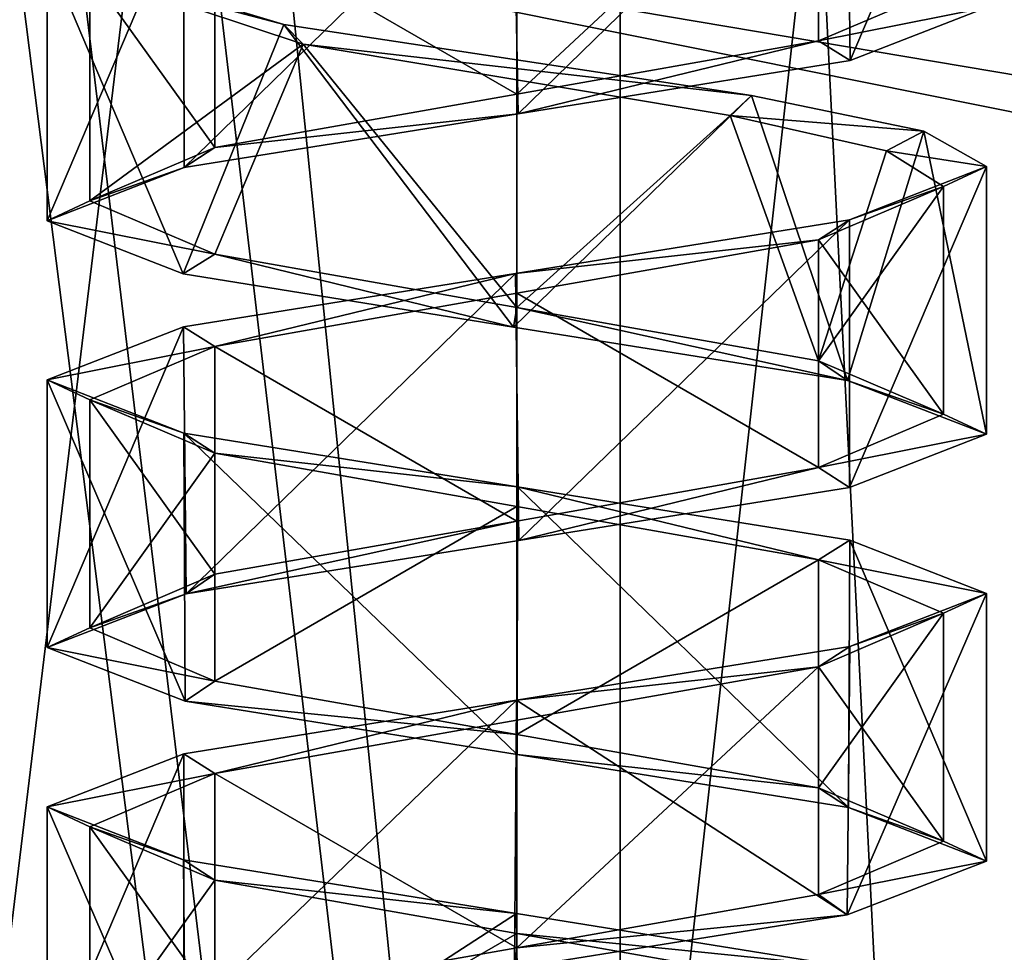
# Model space of a CAD drawing. Header units: millimetres. Extents: x -50 to 50, y -22 to 96.
# Tile 268 of 374: x 20.84 to 23.14, y 8.67 to 10.86. Entities that reach past the tile are written whole.
import ezdxf

# ---------------------------------------------------------------- set-up
doc = ezdxf.new("R2010")
doc.units = ezdxf.units.MM
doc.header["$LTSCALE"] = 65.185185
for name, color, linetype in [('1231', 7, 'CONTINUOUS'), ('1233', 7, 'CONTINUOUS'), ('1620', 7, 'CONTINUOUS'), ('1621', 7, 'CONTINUOUS'), ('1625', 7, 'CONTINUOUS'), ('1626', 7, 'CONTINUOUS'), ('29', 7, 'CONTINUOUS'), ('3141', 7, 'CONTINUOUS'), ('3142', 7, 'CONTINUOUS'), ('3146', 7, 'CONTINUOUS'), ('3287', 7, 'CONTINUOUS'), ('3288', 7, 'CONTINUOUS'), ('3292', 7, 'CONTINUOUS'), ('3437', 7, 'CONTINUOUS'), ('3438', 7, 'CONTINUOUS'), ('3439', 7, 'CONTINUOUS'), ('3446', 7, 'CONTINUOUS'), ('3447', 7, 'CONTINUOUS'), ('3448', 7, 'CONTINUOUS'), ('3475', 7, 'CONTINUOUS'), ('3476', 7, 'CONTINUOUS'), ('3477', 7, 'CONTINUOUS'), ('3484', 7, 'CONTINUOUS'), ('3485', 7, 'CONTINUOUS'), ('3486', 7, 'CONTINUOUS'), ('3750', 7, 'CONTINUOUS'), ('3751', 7, 'CONTINUOUS'), ('3752', 7, 'CONTINUOUS'), ('3782', 7, 'CONTINUOUS'), ('3783', 7, 'CONTINUOUS'), ('3784', 7, 'CONTINUOUS'), ('3884', 7, 'CONTINUOUS'), ('3885', 7, 'CONTINUOUS'), ('3886', 7, 'CONTINUOUS'), ('3916', 7, 'CONTINUOUS'), ('3917', 7, 'CONTINUOUS'), ('3918', 7, 'CONTINUOUS'), ('465', 7, 'CONTINUOUS'), ('469', 7, 'CONTINUOUS'), ('72', 7, 'CONTINUOUS')]:
    doc.layers.add(name, color=color, linetype=linetype)

msp = doc.modelspace()

# ---------------------------------------------------------------- linework, layer by layer
at = {"layer": '1231', "color": 7, "linetype": 'CONTINUOUS', "true_color": 0xe0f2ff}
for points in [[(15.5, 20.5, -50), (23.5, 20.5, -50), (15.7843, 0.2718, -50), (15.5, 20.5, -50)], [(15.7843, 0.2718, -50), (23.5, 20.5, -50), (16.4697, 0, -50), (15.7843, 0.2718, -50)], [(23.5, 20.5, -50), (24, -14, -50), (16.4697, 0, -50), (23.5, 20.5, -50)]]:
    msp.add_3dface(points, dxfattribs=at)
at = {"layer": '1233', "color": 7, "linetype": 'CONTINUOUS', "true_color": 0xe0f2ff}
for points in [[(24, -14, 50), (19.5, 21.5, 50), (16.4697, 0, 50), (24, -14, 50)], [(19.7929, 20.7929, 50), (19.5, 21.5, 50), (24, -14, 50), (19.7929, 20.7929, 50)], [(20.5, 20.5, 50), (19.7929, 20.7929, 50), (24, -14, 50), (20.5, 20.5, 50)], [(23.5, 20.5, 50), (20.5, 20.5, 50), (24, -14, 50), (23.5, 20.5, 50)]]:
    msp.add_3dface(points, dxfattribs=at)
at = {"layer": '1620', "color": 7, "linetype": 'CONTINUOUS', "true_color": 0xe0f2ff}
for points in [[(19.8787, 23, 39.8787), (22, 23, 39), (19.8787, 5, 39.8787), (19.8787, 23, 39.8787)], [(19.8787, 5, 39.8787), (22, 23, 39), (22, 5, 39), (19.8787, 5, 39.8787)]]:
    msp.add_3dface(points, dxfattribs=at)
at = {"layer": '1621', "color": 7, "linetype": 'CONTINUOUS', "true_color": 0xe0f2ff}
for points in [[(22, 5, 39), (22, 23, 39), (24, 5, 39), (22, 5, 39)], [(22, 23, 39), (24, 23, 39), (24, 5, 39), (22, 23, 39)]]:
    msp.add_3dface(points, dxfattribs=at)
at = {"layer": '1625', "color": 7, "linetype": 'CONTINUOUS', "true_color": 0xe0f2ff}
for points in [[(24, 23, -39), (22, 23, -39), (22, 5, -39), (24, 23, -39)], [(24, 5, -39), (24, 23, -39), (22, 5, -39), (24, 5, -39)]]:
    msp.add_3dface(points, dxfattribs=at)
at = {"layer": '1626', "color": 7, "linetype": 'CONTINUOUS', "true_color": 0xe0f2ff}
for points in [[(22, 5, -39), (22, 23, -39), (19.8787, 23, -39.8787), (22, 5, -39)], [(22, 5, -39), (19.8787, 23, -39.8787), (19.8787, 5, -39.8787), (22, 5, -39)]]:
    msp.add_3dface(points, dxfattribs=at)
at = {"layer": '29', "color": 7, "linetype": 'CONTINUOUS', "true_color": 0xf2c12d}
for points in [[(18, -14.5, -35), (18, 20.5, -35), (22.2426, 20.5, -33.2426), (18, -14.5, -35)], [(22.2426, -14.5, -33.2426), (18, -14.5, -35), (22.2426, 20.5, -33.2426), (22.2426, -14.5, -33.2426)], [(24, -14.5, -29), (22.2426, -14.5, -33.2426), (24, 20.5, -29), (24, -14.5, -29)], [(24, 20.5, -29), (22.2426, -14.5, -33.2426), (22.2426, 20.5, -33.2426), (24, 20.5, -29)]]:
    msp.add_3dface(points, dxfattribs=at)
at = {"layer": '3141', "linetype": 'CONTINUOUS'}
for points in [[(22.55, 10.6801, -42.9526), (22.9535, 10.5966, -42.5485), (22.5, 10.6335, -42.866), (22.55, 10.6801, -42.9526)], [(22.5, 10.6335, -42.866), (22.9535, 10.5966, -42.5485), (22.866, 10.5502, -42.5), (22.5, 10.6335, -42.866)], [(22.9535, 10.5966, -42.5485), (23.1, 10.5135, -42), (22.866, 10.5502, -42.5), (22.9535, 10.5966, -42.5485)], [(22.866, 10.5502, -42.5), (23.1, 10.5135, -42), (23, 10.4668, -42), (22.866, 10.5502, -42.5)], [(23.1, 10.5135, -42), (22.7792, 10.3888, -41.2236), (23, 10.4668, -42), (23.1, 10.5135, -42)], [(23, 10.4668, -42), (22.7792, 10.3888, -41.2236), (22.7071, 10.3418, -41.2929), (23, 10.4668, -42)], [(22.7792, 10.3888, -41.2236), (21.9968, 10.263, -40.9), (22.7071, 10.3418, -41.2929), (22.7792, 10.3888, -41.2236)], [(22.7071, 10.3418, -41.2929), (21.9968, 10.263, -40.9), (22.0001, 10.2169, -41), (22.7071, 10.3418, -41.2929)], [(21.9968, 10.263, -40.9), (21.219, 10.1378, -41.2254), (21.2929, 10.0919, -41.2929), (21.9968, 10.263, -40.9)], [(22.0001, 10.2169, -41), (21.9968, 10.263, -40.9), (21.2929, 10.0919, -41.2929), (22.0001, 10.2169, -41)], [(21.219, 10.1378, -41.2254), (20.9, 10.0135, -42), (21.2929, 10.0919, -41.2929), (21.219, 10.1378, -41.2254)], [(21.2929, 10.0919, -41.2929), (20.9, 10.0135, -42), (21, 9.9668, -42), (21.2929, 10.0919, -41.2929)], [(20.9, 10.0135, -42), (21.2204, 9.8888, -42.7761), (21, 9.9668, -42), (20.9, 10.0135, -42)], [(21, 9.9668, -42), (21.2204, 9.8888, -42.7761), (21.2929, 9.8418, -42.7071), (21, 9.9668, -42)], [(21.2204, 9.8888, -42.7761), (22.0018, 9.7632, -43.1), (21.2929, 9.8418, -42.7071), (21.2204, 9.8888, -42.7761)], [(21.2929, 9.8418, -42.7071), (22.0018, 9.7632, -43.1), (22, 9.7168, -43), (21.2929, 9.8418, -42.7071)], [(22, 9.7168, -43), (22.0018, 9.7632, -43.1), (22.7071, 9.5918, -42.7071), (22, 9.7168, -43)], [(22.0018, 9.7632, -43.1), (22.7806, 9.6379, -42.775), (22.7071, 9.5918, -42.7071), (22.0018, 9.7632, -43.1)], [(22.7806, 9.6379, -42.775), (23.1, 9.5135, -42), (22.7071, 9.5918, -42.7071), (22.7806, 9.6379, -42.775)], [(22.7071, 9.5918, -42.7071), (23.1, 9.5135, -42), (23, 9.4668, -42), (22.7071, 9.5918, -42.7071)], [(23.1, 9.5135, -42), (22.7799, 9.3889, -41.2243), (23, 9.4668, -42), (23.1, 9.5135, -42)], [(23, 9.4668, -42), (22.7799, 9.3889, -41.2243), (22.7071, 9.3418, -41.2929), (23, 9.4668, -42)], [(22.7799, 9.3889, -41.2243), (21.9995, 9.2634, -40.9), (22.7071, 9.3418, -41.2929), (22.7799, 9.3889, -41.2243)], [(22.7071, 9.3418, -41.2929), (21.9995, 9.2634, -40.9), (22, 9.2168, -41), (22.7071, 9.3418, -41.2929)], [(21.9995, 9.2634, -40.9), (21.2198, 9.138, -41.2246), (21.2929, 9.0919, -41.2929), (21.9995, 9.2634, -40.9)], [(22, 9.2168, -41), (21.9995, 9.2634, -40.9), (21.2929, 9.0919, -41.2929), (22, 9.2168, -41)], [(21.2198, 9.138, -41.2246), (20.9, 9.0135, -42), (21.2929, 9.0919, -41.2929), (21.2198, 9.138, -41.2246)], [(21.2929, 9.0919, -41.2929), (20.9, 9.0135, -42), (21, 8.9668, -42), (21.2929, 9.0919, -41.2929)], [(20.9, 9.0135, -42), (21.2197, 8.889, -42.7753), (21, 8.9668, -42), (20.9, 9.0135, -42)], [(21, 8.9668, -42), (21.2197, 8.889, -42.7753), (21.2929, 8.8418, -42.7071), (21, 8.9668, -42)], [(21.2197, 8.889, -42.7753), (21.9992, 8.7636, -43.1), (21.2929, 8.8418, -42.7071), (21.2197, 8.889, -42.7753)], [(21.2929, 8.8418, -42.7071), (21.9992, 8.7636, -43.1), (22, 8.7168, -43), (21.2929, 8.8418, -42.7071)], [(21.9992, 8.7636, -43.1), (22.7799, 8.6381, -42.7758), (22, 8.7168, -43), (21.9992, 8.7636, -43.1)], [(22, 8.7168, -43), (22.7799, 8.6381, -42.7758), (22.7071, 8.5919, -42.7071), (22, 8.7168, -43)]]:
    msp.add_3dface(points, dxfattribs=at)
at = {"layer": '3142', "linetype": 'CONTINUOUS'}
for points in [[(23, 10.9332, -42), (22.7071, 10.8082, -41.2929), (23.1, 10.8865, -42), (23, 10.9332, -42)], [(23.1, 10.8865, -42), (22.7071, 10.8082, -41.2929), (22.7809, 10.7621, -41.2252), (23.1, 10.8865, -42)], [(22.7071, 10.8082, -41.2929), (22.0001, 10.6832, -41), (22.0031, 10.637, -40.9), (22.7071, 10.8082, -41.2929)], [(22.7809, 10.7621, -41.2252), (22.7071, 10.8082, -41.2929), (22.0031, 10.637, -40.9), (22.7809, 10.7621, -41.2252)], [(22.0001, 10.6832, -41), (21.2929, 10.5582, -41.2929), (22.0031, 10.637, -40.9), (22.0001, 10.6832, -41)], [(22.0031, 10.637, -40.9), (21.2929, 10.5582, -41.2929), (21.221, 10.5113, -41.2234), (22.0031, 10.637, -40.9)], [(21.2929, 10.5582, -41.2929), (21, 10.4332, -42), (21.221, 10.5113, -41.2234), (21.2929, 10.5582, -41.2929)], [(21.221, 10.5113, -41.2234), (21, 10.4332, -42), (20.9, 10.3865, -42), (21.221, 10.5113, -41.2234)], [(21, 10.4332, -42), (21.2929, 10.3082, -42.7071), (20.9, 10.3865, -42), (21, 10.4332, -42)], [(20.9, 10.3865, -42), (21.2929, 10.3082, -42.7071), (21.2184, 10.2623, -42.7741), (20.9, 10.3865, -42)], [(21.2184, 10.2623, -42.7741), (21.2929, 10.3082, -42.7071), (21.9923, 10.1376, -43.1), (21.2184, 10.2623, -42.7741)], [(21.2929, 10.3082, -42.7071), (22, 10.1832, -43), (21.9923, 10.1376, -43.1), (21.2929, 10.3082, -42.7071)], [(21.9923, 10.1376, -43.1), (22, 10.1832, -43), (22.7744, 10.0122, -42.7813), (21.9923, 10.1376, -43.1)], [(22, 10.1832, -43), (22.7071, 10.0582, -42.7071), (22.7744, 10.0122, -42.7813), (22, 10.1832, -43)], [(22.7071, 10.0582, -42.7071), (23, 9.9332, -42), (22.7744, 10.0122, -42.7813), (22.7071, 10.0582, -42.7071)], [(22.7744, 10.0122, -42.7813), (23, 9.9332, -42), (23.1, 9.8865, -42), (22.7744, 10.0122, -42.7813)], [(23, 9.9332, -42), (22.7071, 9.8081, -41.2929), (23.1, 9.8865, -42), (23, 9.9332, -42)], [(23.1, 9.8865, -42), (22.7071, 9.8081, -41.2929), (22.7795, 9.7619, -41.2239), (23.1, 9.8865, -42)], [(22.7071, 9.8081, -41.2929), (22, 9.6831, -41), (22.0048, 9.6372, -40.9), (22.7071, 9.8081, -41.2929)], [(22.7795, 9.7619, -41.2239), (22.7071, 9.8081, -41.2929), (22.0048, 9.6372, -40.9), (22.7795, 9.7619, -41.2239)], [(22, 9.6831, -41), (21.2929, 9.5582, -41.2929), (21.2255, 9.5122, -41.2189), (22, 9.6831, -41)], [(22.0048, 9.6372, -40.9), (22, 9.6831, -41), (21.2255, 9.5122, -41.2189), (22.0048, 9.6372, -40.9)], [(21.2929, 9.5582, -41.2929), (21, 9.4332, -42), (21.2255, 9.5122, -41.2189), (21.2929, 9.5582, -41.2929)], [(21.2255, 9.5122, -41.2189), (21, 9.4332, -42), (20.9, 9.3865, -42), (21.2255, 9.5122, -41.2189)], [(21, 9.4332, -42), (21.2929, 9.3081, -42.7071), (20.9, 9.3865, -42), (21, 9.4332, -42)], [(20.9, 9.3865, -42), (21.2929, 9.3081, -42.7071), (21.2233, 9.2613, -42.779), (20.9, 9.3865, -42)], [(21.2929, 9.3081, -42.7071), (22, 9.1832, -43), (21.2233, 9.2613, -42.779), (21.2929, 9.3081, -42.7071)], [(21.2233, 9.2613, -42.779), (22, 9.1832, -43), (22.0006, 9.1364, -43.1), (21.2233, 9.2613, -42.779)], [(22, 9.1832, -43), (22.7071, 9.0582, -42.7071), (22.0006, 9.1364, -43.1), (22, 9.1832, -43)], [(22.0006, 9.1364, -43.1), (22.7071, 9.0582, -42.7071), (22.7773, 9.0116, -42.7784), (22.0006, 9.1364, -43.1)], [(22.7071, 9.0582, -42.7071), (23, 8.9332, -42), (22.7773, 9.0116, -42.7784), (22.7071, 9.0582, -42.7071)], [(22.7773, 9.0116, -42.7784), (23, 8.9332, -42), (23.1, 8.8865, -42), (22.7773, 9.0116, -42.7784)], [(23, 8.9332, -42), (22.7071, 8.8082, -41.2929), (23.1, 8.8865, -42), (23, 8.9332, -42)], [(23.1, 8.8865, -42), (22.7071, 8.8082, -41.2929), (22.7743, 8.7608, -41.2186), (23.1, 8.8865, -42)], [(22.7071, 8.8082, -41.2929), (22.0001, 8.6832, -41), (22.7743, 8.7608, -41.2186), (22.7071, 8.8082, -41.2929)], [(22.7743, 8.7608, -41.2186), (22.0001, 8.6832, -41), (21.9944, 8.6357, -40.9), (22.7743, 8.7608, -41.2186)], [(22.0001, 8.6832, -41), (21.2929, 8.5582, -41.2929), (21.9944, 8.6357, -40.9), (22.0001, 8.6832, -41)]]:
    msp.add_3dface(points, dxfattribs=at)
at = {"layer": '3146', "linetype": 'CONTINUOUS'}
for points in [[(21.4545, 10.8461, -42.9552), (21, 10.9668, -42), (20.9, 11.0135, -42), (21.4545, 10.8461, -42.9552)], [(21.5, 10.8002, -42.866), (21, 10.9668, -42), (21.4545, 10.8461, -42.9552), (21.5, 10.8002, -42.866)], [(22.55, 10.6801, -42.9526), (21.5, 10.8002, -42.866), (21.4545, 10.8461, -42.9552), (22.55, 10.6801, -42.9526)], [(22.55, 10.6801, -42.9526), (22.5, 10.6335, -42.866), (21.5, 10.8002, -42.866), (22.55, 10.6801, -42.9526)]]:
    msp.add_3dface(points, dxfattribs=at)
at = {"layer": '3287', "linetype": 'CONTINUOUS'}
for points in [[(22.55, 10.6801, 41.0474), (22.9535, 10.5966, 41.4515), (22.5, 10.6335, 41.134), (22.55, 10.6801, 41.0474)], [(22.5, 10.6335, 41.134), (22.9535, 10.5966, 41.4515), (22.866, 10.5502, 41.5), (22.5, 10.6335, 41.134)], [(22.9535, 10.5966, 41.4515), (23.1, 10.5135, 42), (22.866, 10.5502, 41.5), (22.9535, 10.5966, 41.4515)], [(22.866, 10.5502, 41.5), (23.1, 10.5135, 42), (23, 10.4668, 42), (22.866, 10.5502, 41.5)], [(23.1, 10.5135, 42), (22.7792, 10.3888, 42.7764), (23, 10.4668, 42), (23.1, 10.5135, 42)], [(23, 10.4668, 42), (22.7792, 10.3888, 42.7764), (22.7071, 10.3418, 42.7071), (23, 10.4668, 42)], [(22.7792, 10.3888, 42.7764), (21.9968, 10.263, 43.1), (22.7071, 10.3418, 42.7071), (22.7792, 10.3888, 42.7764)], [(22.7071, 10.3418, 42.7071), (21.9968, 10.263, 43.1), (22.0001, 10.2169, 43), (22.7071, 10.3418, 42.7071)], [(21.9968, 10.263, 43.1), (21.219, 10.1378, 42.7746), (21.2929, 10.0919, 42.7071), (21.9968, 10.263, 43.1)], [(22.0001, 10.2169, 43), (21.9968, 10.263, 43.1), (21.2929, 10.0919, 42.7071), (22.0001, 10.2169, 43)], [(21.219, 10.1378, 42.7746), (20.9, 10.0135, 42), (21.2929, 10.0919, 42.7071), (21.219, 10.1378, 42.7746)], [(21.2929, 10.0919, 42.7071), (20.9, 10.0135, 42), (21, 9.9668, 42), (21.2929, 10.0919, 42.7071)], [(20.9, 10.0135, 42), (21.2204, 9.8888, 41.2239), (21, 9.9668, 42), (20.9, 10.0135, 42)], [(21, 9.9668, 42), (21.2204, 9.8888, 41.2239), (21.2929, 9.8418, 41.2929), (21, 9.9668, 42)], [(21.2204, 9.8888, 41.2239), (22.0018, 9.7632, 40.9), (21.2929, 9.8418, 41.2929), (21.2204, 9.8888, 41.2239)], [(21.2929, 9.8418, 41.2929), (22.0018, 9.7632, 40.9), (22, 9.7168, 41), (21.2929, 9.8418, 41.2929)], [(22, 9.7168, 41), (22.0018, 9.7632, 40.9), (22.7071, 9.5918, 41.2929), (22, 9.7168, 41)], [(22.0018, 9.7632, 40.9), (22.7806, 9.6379, 41.225), (22.7071, 9.5918, 41.2929), (22.0018, 9.7632, 40.9)], [(22.7806, 9.6379, 41.225), (23.1, 9.5135, 42), (22.7071, 9.5918, 41.2929), (22.7806, 9.6379, 41.225)], [(22.7071, 9.5918, 41.2929), (23.1, 9.5135, 42), (23, 9.4668, 42), (22.7071, 9.5918, 41.2929)], [(23.1, 9.5135, 42), (22.7799, 9.3889, 42.7757), (23, 9.4668, 42), (23.1, 9.5135, 42)], [(23, 9.4668, 42), (22.7799, 9.3889, 42.7757), (22.7071, 9.3418, 42.7071), (23, 9.4668, 42)], [(22.7799, 9.3889, 42.7757), (21.9995, 9.2634, 43.1), (22.7071, 9.3418, 42.7071), (22.7799, 9.3889, 42.7757)], [(22.7071, 9.3418, 42.7071), (21.9995, 9.2634, 43.1), (22, 9.2168, 43), (22.7071, 9.3418, 42.7071)], [(21.9995, 9.2634, 43.1), (21.2198, 9.138, 42.7754), (21.2929, 9.0919, 42.7071), (21.9995, 9.2634, 43.1)], [(22, 9.2168, 43), (21.9995, 9.2634, 43.1), (21.2929, 9.0919, 42.7071), (22, 9.2168, 43)], [(21.2198, 9.138, 42.7754), (20.9, 9.0135, 42), (21.2929, 9.0919, 42.7071), (21.2198, 9.138, 42.7754)], [(21.2929, 9.0919, 42.7071), (20.9, 9.0135, 42), (21, 8.9668, 42), (21.2929, 9.0919, 42.7071)], [(20.9, 9.0135, 42), (21.2197, 8.889, 41.2247), (21, 8.9668, 42), (20.9, 9.0135, 42)], [(21, 8.9668, 42), (21.2197, 8.889, 41.2247), (21.2929, 8.8418, 41.2929), (21, 8.9668, 42)], [(21.2197, 8.889, 41.2247), (21.9992, 8.7636, 40.9), (21.2929, 8.8418, 41.2929), (21.2197, 8.889, 41.2247)], [(21.2929, 8.8418, 41.2929), (21.9992, 8.7636, 40.9), (22, 8.7168, 41), (21.2929, 8.8418, 41.2929)], [(21.9992, 8.7636, 40.9), (22.7799, 8.6381, 41.2242), (22, 8.7168, 41), (21.9992, 8.7636, 40.9)], [(22, 8.7168, 41), (22.7799, 8.6381, 41.2242), (22.7071, 8.5919, 41.2929), (22, 8.7168, 41)]]:
    msp.add_3dface(points, dxfattribs=at)
at = {"layer": '3288', "linetype": 'CONTINUOUS'}
for points in [[(23, 10.9332, 42), (22.7071, 10.8082, 42.7071), (23.1, 10.8865, 42), (23, 10.9332, 42)], [(23.1, 10.8865, 42), (22.7071, 10.8082, 42.7071), (22.7809, 10.7621, 42.7748), (23.1, 10.8865, 42)], [(22.7071, 10.8082, 42.7071), (22.0001, 10.6832, 43), (22.0031, 10.637, 43.1), (22.7071, 10.8082, 42.7071)], [(22.7809, 10.7621, 42.7748), (22.7071, 10.8082, 42.7071), (22.0031, 10.637, 43.1), (22.7809, 10.7621, 42.7748)], [(22.0001, 10.6832, 43), (21.2929, 10.5582, 42.7071), (22.0031, 10.637, 43.1), (22.0001, 10.6832, 43)], [(22.0031, 10.637, 43.1), (21.2929, 10.5582, 42.7071), (21.221, 10.5113, 42.7766), (22.0031, 10.637, 43.1)], [(21.2929, 10.5582, 42.7071), (21, 10.4332, 42), (21.221, 10.5113, 42.7766), (21.2929, 10.5582, 42.7071)], [(21.221, 10.5113, 42.7766), (21, 10.4332, 42), (20.9, 10.3865, 42), (21.221, 10.5113, 42.7766)], [(21, 10.4332, 42), (21.2929, 10.3082, 41.2929), (20.9, 10.3865, 42), (21, 10.4332, 42)], [(20.9, 10.3865, 42), (21.2929, 10.3082, 41.2929), (21.2184, 10.2623, 41.2259), (20.9, 10.3865, 42)], [(21.2184, 10.2623, 41.2259), (21.2929, 10.3082, 41.2929), (21.9923, 10.1376, 40.9), (21.2184, 10.2623, 41.2259)], [(21.2929, 10.3082, 41.2929), (22, 10.1832, 41), (21.9923, 10.1376, 40.9), (21.2929, 10.3082, 41.2929)], [(21.9923, 10.1376, 40.9), (22, 10.1832, 41), (22.7744, 10.0122, 41.2187), (21.9923, 10.1376, 40.9)], [(22, 10.1832, 41), (22.7071, 10.0582, 41.2929), (22.7744, 10.0122, 41.2187), (22, 10.1832, 41)], [(22.7071, 10.0582, 41.2929), (23, 9.9332, 42), (22.7744, 10.0122, 41.2187), (22.7071, 10.0582, 41.2929)], [(22.7744, 10.0122, 41.2187), (23, 9.9332, 42), (23.1, 9.8865, 42), (22.7744, 10.0122, 41.2187)], [(23, 9.9332, 42), (22.7071, 9.8081, 42.7071), (23.1, 9.8865, 42), (23, 9.9332, 42)], [(23.1, 9.8865, 42), (22.7071, 9.8081, 42.7071), (22.7795, 9.7619, 42.7761), (23.1, 9.8865, 42)], [(22.7071, 9.8081, 42.7071), (22, 9.6831, 43), (22.0048, 9.6372, 43.1), (22.7071, 9.8081, 42.7071)], [(22.7795, 9.7619, 42.7761), (22.7071, 9.8081, 42.7071), (22.0048, 9.6372, 43.1), (22.7795, 9.7619, 42.7761)], [(22, 9.6831, 43), (21.2929, 9.5582, 42.7071), (21.2255, 9.5122, 42.7811), (22, 9.6831, 43)], [(22.0048, 9.6372, 43.1), (22, 9.6831, 43), (21.2255, 9.5122, 42.7811), (22.0048, 9.6372, 43.1)], [(21.2929, 9.5582, 42.7071), (21, 9.4332, 42), (21.2255, 9.5122, 42.7811), (21.2929, 9.5582, 42.7071)], [(21.2255, 9.5122, 42.7811), (21, 9.4332, 42), (20.9, 9.3865, 42), (21.2255, 9.5122, 42.7811)], [(21, 9.4332, 42), (21.2929, 9.3081, 41.2929), (20.9, 9.3865, 42), (21, 9.4332, 42)], [(20.9, 9.3865, 42), (21.2929, 9.3081, 41.2929), (21.2233, 9.2613, 41.221), (20.9, 9.3865, 42)], [(21.2929, 9.3081, 41.2929), (22, 9.1832, 41), (21.2233, 9.2613, 41.221), (21.2929, 9.3081, 41.2929)], [(21.2233, 9.2613, 41.221), (22, 9.1832, 41), (22.0006, 9.1364, 40.9), (21.2233, 9.2613, 41.221)], [(22, 9.1832, 41), (22.7071, 9.0582, 41.2929), (22.0006, 9.1364, 40.9), (22, 9.1832, 41)], [(22.0006, 9.1364, 40.9), (22.7071, 9.0582, 41.2929), (22.7773, 9.0116, 41.2216), (22.0006, 9.1364, 40.9)], [(22.7071, 9.0582, 41.2929), (23, 8.9332, 42), (22.7773, 9.0116, 41.2216), (22.7071, 9.0582, 41.2929)], [(22.7773, 9.0116, 41.2216), (23, 8.9332, 42), (23.1, 8.8865, 42), (22.7773, 9.0116, 41.2216)], [(23, 8.9332, 42), (22.7071, 8.8082, 42.7071), (23.1, 8.8865, 42), (23, 8.9332, 42)], [(23.1, 8.8865, 42), (22.7071, 8.8082, 42.7071), (22.7743, 8.7608, 42.7814), (23.1, 8.8865, 42)], [(22.7071, 8.8082, 42.7071), (22.0001, 8.6832, 43), (22.7743, 8.7608, 42.7814), (22.7071, 8.8082, 42.7071)], [(22.7743, 8.7608, 42.7814), (22.0001, 8.6832, 43), (21.9944, 8.6357, 43.1), (22.7743, 8.7608, 42.7814)], [(22.0001, 8.6832, 43), (21.2929, 8.5582, 42.7071), (21.9944, 8.6357, 43.1), (22.0001, 8.6832, 43)]]:
    msp.add_3dface(points, dxfattribs=at)
at = {"layer": '3292', "linetype": 'CONTINUOUS'}
for points in [[(21.4545, 10.8461, 41.0448), (21, 10.9668, 42), (20.9, 11.0135, 42), (21.4545, 10.8461, 41.0448)], [(21.5, 10.8002, 41.134), (21, 10.9668, 42), (21.4545, 10.8461, 41.0448), (21.5, 10.8002, 41.134)], [(22.55, 10.6801, 41.0474), (21.5, 10.8002, 41.134), (21.4545, 10.8461, 41.0448), (22.55, 10.6801, 41.0474)], [(22.55, 10.6801, 41.0474), (22.5, 10.6335, 41.134), (21.5, 10.8002, 41.134), (22.55, 10.6801, 41.0474)]]:
    msp.add_3dface(points, dxfattribs=at)
at = {"layer": '3437', "color": 7, "linetype": 'CONTINUOUS', "true_color": 0xe0f2ff}
for points in [[(20.9, 10.3865, 42), (21.2184, 10.2623, 41.2259), (20.9, 11.0135, 42), (20.9, 10.3865, 42)], [(21.2184, 10.2623, 41.2259), (21.4545, 10.8461, 41.0448), (20.9, 11.0135, 42), (21.2184, 10.2623, 41.2259)], [(21.2184, 10.2623, 41.2259), (21.9923, 10.1376, 40.9), (21.4545, 10.8461, 41.0448), (21.2184, 10.2623, 41.2259)], [(21.9923, 10.1376, 40.9), (22.55, 10.6801, 41.0474), (21.4545, 10.8461, 41.0448), (21.9923, 10.1376, 40.9)], [(22.55, 10.6801, 41.0474), (21.9923, 10.1376, 40.9), (22.7744, 10.0122, 41.2187), (22.55, 10.6801, 41.0474)], [(22.9535, 10.5966, 41.4515), (22.55, 10.6801, 41.0474), (22.7744, 10.0122, 41.2187), (22.9535, 10.5966, 41.4515)], [(22.9535, 10.5966, 41.4515), (22.7744, 10.0122, 41.2187), (23.1, 9.8865, 42), (22.9535, 10.5966, 41.4515)], [(23.1, 10.5135, 42), (22.9535, 10.5966, 41.4515), (23.1, 9.8865, 42), (23.1, 10.5135, 42)]]:
    msp.add_3dface(points, dxfattribs=at)
at = {"layer": '3438', "color": 7, "linetype": 'CONTINUOUS', "true_color": 0xe0f2ff}
for points in [[(21.2204, 9.8888, 41.2239), (20.9, 10.0135, 42), (21.2233, 9.2613, 41.221), (21.2204, 9.8888, 41.2239)], [(20.9, 10.0135, 42), (20.9, 9.3865, 42), (21.2233, 9.2613, 41.221), (20.9, 10.0135, 42)], [(22.0018, 9.7632, 40.9), (21.2204, 9.8888, 41.2239), (22.0006, 9.1364, 40.9), (22.0018, 9.7632, 40.9)], [(21.2204, 9.8888, 41.2239), (21.2233, 9.2613, 41.221), (22.0006, 9.1364, 40.9), (21.2204, 9.8888, 41.2239)], [(22.0018, 9.7632, 40.9), (22.0006, 9.1364, 40.9), (22.7773, 9.0116, 41.2216), (22.0018, 9.7632, 40.9)], [(22.7806, 9.6379, 41.225), (22.0018, 9.7632, 40.9), (22.7773, 9.0116, 41.2216), (22.7806, 9.6379, 41.225)], [(22.7806, 9.6379, 41.225), (22.7773, 9.0116, 41.2216), (23.1, 8.8865, 42), (22.7806, 9.6379, 41.225)], [(23.1, 9.5135, 42), (22.7806, 9.6379, 41.225), (23.1, 8.8865, 42), (23.1, 9.5135, 42)]]:
    msp.add_3dface(points, dxfattribs=at)
at = {"layer": '3439', "color": 7, "linetype": 'CONTINUOUS', "true_color": 0xe0f2ff}
for points in [[(21.2197, 8.889, 41.2247), (20.9, 9.0135, 42), (21.2246, 8.261, 41.2198), (21.2197, 8.889, 41.2247)], [(20.9, 9.0135, 42), (20.9, 8.3865, 42), (21.2246, 8.261, 41.2198), (20.9, 9.0135, 42)], [(21.9992, 8.7636, 40.9), (21.2197, 8.889, 41.2247), (21.2246, 8.261, 41.2198), (21.9992, 8.7636, 40.9)], [(21.9992, 8.7636, 40.9), (21.2246, 8.261, 41.2198), (22.0068, 8.1355, 40.9), (21.9992, 8.7636, 40.9)], [(22.7799, 8.6381, 41.2242), (21.9992, 8.7636, 40.9), (22.0068, 8.1355, 40.9), (22.7799, 8.6381, 41.2242)]]:
    msp.add_3dface(points, dxfattribs=at)
at = {"layer": '3446', "color": 7, "linetype": 'CONTINUOUS', "true_color": 0xe0f2ff}
for points in [[(22.7809, 10.7621, 42.7748), (22.7732, 11.3875, 42.7824), (23.1, 11.5135, 42), (22.7809, 10.7621, 42.7748)], [(23.1, 10.8865, 42), (22.7809, 10.7621, 42.7748), (23.1, 11.5135, 42), (23.1, 10.8865, 42)], [(22.0031, 10.637, 43.1), (21.9913, 11.2622, 43.1), (22.7732, 11.3875, 42.7824), (22.0031, 10.637, 43.1)], [(22.7809, 10.7621, 42.7748), (22.0031, 10.637, 43.1), (22.7732, 11.3875, 42.7824), (22.7809, 10.7621, 42.7748)], [(21.221, 10.5113, 42.7766), (21.2196, 11.138, 42.7753), (21.9913, 11.2622, 43.1), (21.221, 10.5113, 42.7766)], [(22.0031, 10.637, 43.1), (21.221, 10.5113, 42.7766), (21.9913, 11.2622, 43.1), (22.0031, 10.637, 43.1)], [(21.221, 10.5113, 42.7766), (20.9, 10.3865, 42), (21.2196, 11.138, 42.7753), (21.221, 10.5113, 42.7766)], [(20.9, 10.3865, 42), (20.9, 11.0135, 42), (21.2196, 11.138, 42.7753), (20.9, 10.3865, 42)]]:
    msp.add_3dface(points, dxfattribs=at)
at = {"layer": '3447', "color": 7, "linetype": 'CONTINUOUS', "true_color": 0xe0f2ff}
for points in [[(22.7792, 10.3888, 42.7764), (23.1, 10.5135, 42), (22.7795, 9.7619, 42.7761), (22.7792, 10.3888, 42.7764)], [(23.1, 10.5135, 42), (23.1, 9.8865, 42), (22.7795, 9.7619, 42.7761), (23.1, 10.5135, 42)], [(21.9968, 10.263, 43.1), (22.7792, 10.3888, 42.7764), (22.0048, 9.6372, 43.1), (21.9968, 10.263, 43.1)], [(22.7792, 10.3888, 42.7764), (22.7795, 9.7619, 42.7761), (22.0048, 9.6372, 43.1), (22.7792, 10.3888, 42.7764)], [(21.219, 10.1378, 42.7746), (21.9968, 10.263, 43.1), (21.2255, 9.5122, 42.7811), (21.219, 10.1378, 42.7746)], [(21.9968, 10.263, 43.1), (22.0048, 9.6372, 43.1), (21.2255, 9.5122, 42.7811), (21.9968, 10.263, 43.1)], [(20.9, 10.0135, 42), (21.219, 10.1378, 42.7746), (20.9, 9.3865, 42), (20.9, 10.0135, 42)], [(21.219, 10.1378, 42.7746), (21.2255, 9.5122, 42.7811), (20.9, 9.3865, 42), (21.219, 10.1378, 42.7746)]]:
    msp.add_3dface(points, dxfattribs=at)
at = {"layer": '3448', "color": 7, "linetype": 'CONTINUOUS', "true_color": 0xe0f2ff}
for points in [[(22.7799, 9.3889, 42.7757), (23.1, 9.5135, 42), (22.7743, 8.7608, 42.7814), (22.7799, 9.3889, 42.7757)], [(23.1, 9.5135, 42), (23.1, 8.8865, 42), (22.7743, 8.7608, 42.7814), (23.1, 9.5135, 42)], [(21.9995, 9.2634, 43.1), (22.7799, 9.3889, 42.7757), (22.7743, 8.7608, 42.7814), (21.9995, 9.2634, 43.1)], [(21.2198, 9.138, 42.7754), (21.9995, 9.2634, 43.1), (21.22, 8.5111, 42.7756), (21.2198, 9.138, 42.7754)], [(21.9995, 9.2634, 43.1), (21.9944, 8.6357, 43.1), (21.22, 8.5111, 42.7756), (21.9995, 9.2634, 43.1)], [(21.9995, 9.2634, 43.1), (22.7743, 8.7608, 42.7814), (21.9944, 8.6357, 43.1), (21.9995, 9.2634, 43.1)], [(20.9, 9.0135, 42), (21.2198, 9.138, 42.7754), (20.9, 8.3865, 42), (20.9, 9.0135, 42)], [(21.2198, 9.138, 42.7754), (21.22, 8.5111, 42.7756), (20.9, 8.3865, 42), (21.2198, 9.138, 42.7754)]]:
    msp.add_3dface(points, dxfattribs=at)
at = {"layer": '3475', "color": 7, "linetype": 'CONTINUOUS', "true_color": 0xe0f2ff}
for points in [[(20.9, 10.3865, -42), (21.2184, 10.2623, -42.7741), (20.9, 11.0135, -42), (20.9, 10.3865, -42)], [(21.2184, 10.2623, -42.7741), (21.4545, 10.8461, -42.9552), (20.9, 11.0135, -42), (21.2184, 10.2623, -42.7741)], [(21.2184, 10.2623, -42.7741), (21.9923, 10.1376, -43.1), (21.4545, 10.8461, -42.9552), (21.2184, 10.2623, -42.7741)], [(21.9923, 10.1376, -43.1), (22.55, 10.6801, -42.9526), (21.4545, 10.8461, -42.9552), (21.9923, 10.1376, -43.1)], [(22.55, 10.6801, -42.9526), (21.9923, 10.1376, -43.1), (22.7744, 10.0122, -42.7813), (22.55, 10.6801, -42.9526)], [(22.9535, 10.5966, -42.5485), (22.55, 10.6801, -42.9526), (22.7744, 10.0122, -42.7813), (22.9535, 10.5966, -42.5485)], [(22.9535, 10.5966, -42.5485), (22.7744, 10.0122, -42.7813), (23.1, 9.8865, -42), (22.9535, 10.5966, -42.5485)], [(23.1, 10.5135, -42), (22.9535, 10.5966, -42.5485), (23.1, 9.8865, -42), (23.1, 10.5135, -42)]]:
    msp.add_3dface(points, dxfattribs=at)
at = {"layer": '3476', "color": 7, "linetype": 'CONTINUOUS', "true_color": 0xe0f2ff}
for points in [[(21.2204, 9.8888, -42.7761), (20.9, 10.0135, -42), (21.2233, 9.2613, -42.779), (21.2204, 9.8888, -42.7761)], [(20.9, 10.0135, -42), (20.9, 9.3865, -42), (21.2233, 9.2613, -42.779), (20.9, 10.0135, -42)], [(22.0018, 9.7632, -43.1), (21.2204, 9.8888, -42.7761), (22.0006, 9.1364, -43.1), (22.0018, 9.7632, -43.1)], [(21.2204, 9.8888, -42.7761), (21.2233, 9.2613, -42.779), (22.0006, 9.1364, -43.1), (21.2204, 9.8888, -42.7761)], [(22.0018, 9.7632, -43.1), (22.0006, 9.1364, -43.1), (22.7773, 9.0116, -42.7784), (22.0018, 9.7632, -43.1)], [(22.7806, 9.6379, -42.775), (22.0018, 9.7632, -43.1), (22.7773, 9.0116, -42.7784), (22.7806, 9.6379, -42.775)], [(22.7806, 9.6379, -42.775), (22.7773, 9.0116, -42.7784), (23.1, 8.8865, -42), (22.7806, 9.6379, -42.775)], [(23.1, 9.5135, -42), (22.7806, 9.6379, -42.775), (23.1, 8.8865, -42), (23.1, 9.5135, -42)]]:
    msp.add_3dface(points, dxfattribs=at)
at = {"layer": '3477', "color": 7, "linetype": 'CONTINUOUS', "true_color": 0xe0f2ff}
for points in [[(21.2197, 8.889, -42.7753), (20.9, 9.0135, -42), (21.2246, 8.261, -42.7802), (21.2197, 8.889, -42.7753)], [(20.9, 9.0135, -42), (20.9, 8.3865, -42), (21.2246, 8.261, -42.7802), (20.9, 9.0135, -42)], [(21.9992, 8.7636, -43.1), (21.2197, 8.889, -42.7753), (21.2246, 8.261, -42.7802), (21.9992, 8.7636, -43.1)], [(21.9992, 8.7636, -43.1), (21.2246, 8.261, -42.7802), (22.0068, 8.1355, -43.1), (21.9992, 8.7636, -43.1)], [(22.7799, 8.6381, -42.7758), (21.9992, 8.7636, -43.1), (22.0068, 8.1355, -43.1), (22.7799, 8.6381, -42.7758)]]:
    msp.add_3dface(points, dxfattribs=at)
at = {"layer": '3484', "color": 7, "linetype": 'CONTINUOUS', "true_color": 0xe0f2ff}
for points in [[(22.7809, 10.7621, -41.2252), (22.7732, 11.3875, -41.2176), (23.1, 11.5135, -42), (22.7809, 10.7621, -41.2252)], [(23.1, 10.8865, -42), (22.7809, 10.7621, -41.2252), (23.1, 11.5135, -42), (23.1, 10.8865, -42)], [(22.0031, 10.637, -40.9), (21.9913, 11.2622, -40.9), (22.7732, 11.3875, -41.2176), (22.0031, 10.637, -40.9)], [(22.7809, 10.7621, -41.2252), (22.0031, 10.637, -40.9), (22.7732, 11.3875, -41.2176), (22.7809, 10.7621, -41.2252)], [(21.221, 10.5113, -41.2234), (21.2196, 11.138, -41.2247), (21.9913, 11.2622, -40.9), (21.221, 10.5113, -41.2234)], [(22.0031, 10.637, -40.9), (21.221, 10.5113, -41.2234), (21.9913, 11.2622, -40.9), (22.0031, 10.637, -40.9)], [(21.221, 10.5113, -41.2234), (20.9, 10.3865, -42), (21.2196, 11.138, -41.2247), (21.221, 10.5113, -41.2234)], [(20.9, 10.3865, -42), (20.9, 11.0135, -42), (21.2196, 11.138, -41.2247), (20.9, 10.3865, -42)]]:
    msp.add_3dface(points, dxfattribs=at)
at = {"layer": '3485', "color": 7, "linetype": 'CONTINUOUS', "true_color": 0xe0f2ff}
for points in [[(22.7792, 10.3888, -41.2236), (23.1, 10.5135, -42), (22.7795, 9.7619, -41.2239), (22.7792, 10.3888, -41.2236)], [(23.1, 10.5135, -42), (23.1, 9.8865, -42), (22.7795, 9.7619, -41.2239), (23.1, 10.5135, -42)], [(21.9968, 10.263, -40.9), (22.7792, 10.3888, -41.2236), (22.0048, 9.6372, -40.9), (21.9968, 10.263, -40.9)], [(22.7792, 10.3888, -41.2236), (22.7795, 9.7619, -41.2239), (22.0048, 9.6372, -40.9), (22.7792, 10.3888, -41.2236)], [(21.219, 10.1378, -41.2254), (21.9968, 10.263, -40.9), (21.2255, 9.5122, -41.2189), (21.219, 10.1378, -41.2254)], [(21.9968, 10.263, -40.9), (22.0048, 9.6372, -40.9), (21.2255, 9.5122, -41.2189), (21.9968, 10.263, -40.9)], [(20.9, 10.0135, -42), (21.219, 10.1378, -41.2254), (20.9, 9.3865, -42), (20.9, 10.0135, -42)], [(21.219, 10.1378, -41.2254), (21.2255, 9.5122, -41.2189), (20.9, 9.3865, -42), (21.219, 10.1378, -41.2254)]]:
    msp.add_3dface(points, dxfattribs=at)
at = {"layer": '3486', "color": 7, "linetype": 'CONTINUOUS', "true_color": 0xe0f2ff}
for points in [[(22.7799, 9.3889, -41.2243), (23.1, 9.5135, -42), (22.7743, 8.7608, -41.2186), (22.7799, 9.3889, -41.2243)], [(23.1, 9.5135, -42), (23.1, 8.8865, -42), (22.7743, 8.7608, -41.2186), (23.1, 9.5135, -42)], [(21.9995, 9.2634, -40.9), (22.7799, 9.3889, -41.2243), (22.7743, 8.7608, -41.2186), (21.9995, 9.2634, -40.9)], [(21.2198, 9.138, -41.2246), (21.9995, 9.2634, -40.9), (21.22, 8.5111, -41.2244), (21.2198, 9.138, -41.2246)], [(21.9995, 9.2634, -40.9), (21.9944, 8.6357, -40.9), (21.22, 8.5111, -41.2244), (21.9995, 9.2634, -40.9)], [(21.9995, 9.2634, -40.9), (22.7743, 8.7608, -41.2186), (21.9944, 8.6357, -40.9), (21.9995, 9.2634, -40.9)], [(20.9, 9.0135, -42), (21.2198, 9.138, -41.2246), (20.9, 8.3865, -42), (20.9, 9.0135, -42)], [(21.2198, 9.138, -41.2246), (21.22, 8.5111, -41.2244), (20.9, 8.3865, -42), (21.2198, 9.138, -41.2246)]]:
    msp.add_3dface(points, dxfattribs=at)
at = {"layer": '3750', "linetype": 'CONTINUOUS'}
for points in [[(23, 9.4668, -42), (22.7071, 9.3418, -41.2929), (23, 8.9332, -42), (23, 9.4668, -42)], [(22.7071, 9.3418, -41.2929), (22, 9.2168, -41), (22.0001, 8.6832, -41), (22.7071, 9.3418, -41.2929)], [(22.7071, 9.3418, -41.2929), (22.0001, 8.6832, -41), (22.7071, 8.8082, -41.2929), (22.7071, 9.3418, -41.2929)], [(22.7071, 9.3418, -41.2929), (22.7071, 8.8082, -41.2929), (23, 8.9332, -42), (22.7071, 9.3418, -41.2929)], [(22, 9.2168, -41), (21.2929, 9.0919, -41.2929), (22.0001, 8.6832, -41), (22, 9.2168, -41)], [(21.2929, 9.0919, -41.2929), (21, 8.9668, -42), (21.2929, 8.5582, -41.2929), (21.2929, 9.0919, -41.2929)], [(21.2929, 9.0919, -41.2929), (21.2929, 8.5582, -41.2929), (22.0001, 8.6832, -41), (21.2929, 9.0919, -41.2929)], [(21, 8.9668, -42), (21, 8.4332, -42), (21.2929, 8.5582, -41.2929), (21, 8.9668, -42)]]:
    msp.add_3dface(points, dxfattribs=at)
at = {"layer": '3751', "linetype": 'CONTINUOUS'}
for points in [[(23, 10.4668, -42), (22.7071, 10.3418, -41.2929), (23, 9.9332, -42), (23, 10.4668, -42)], [(22.7071, 10.3418, -41.2929), (22.0001, 10.2169, -41), (22.7071, 9.8081, -41.2929), (22.7071, 10.3418, -41.2929)], [(22.7071, 10.3418, -41.2929), (22.7071, 9.8081, -41.2929), (23, 9.9332, -42), (22.7071, 10.3418, -41.2929)], [(22.0001, 10.2169, -41), (21.2929, 10.0919, -41.2929), (22, 9.6831, -41), (22.0001, 10.2169, -41)], [(22.0001, 10.2169, -41), (22, 9.6831, -41), (22.7071, 9.8081, -41.2929), (22.0001, 10.2169, -41)], [(21.2929, 10.0919, -41.2929), (21, 9.9668, -42), (21.2929, 9.5582, -41.2929), (21.2929, 10.0919, -41.2929)], [(21.2929, 10.0919, -41.2929), (21.2929, 9.5582, -41.2929), (22, 9.6831, -41), (21.2929, 10.0919, -41.2929)], [(21, 9.9668, -42), (21, 9.4332, -42), (21.2929, 9.5582, -41.2929), (21, 9.9668, -42)]]:
    msp.add_3dface(points, dxfattribs=at)
at = {"layer": '3752', "linetype": 'CONTINUOUS'}
for points in [[(22.0001, 10.6832, -41), (22.7071, 11.3418, -41.2929), (22, 11.2168, -41), (22.0001, 10.6832, -41)], [(22.0001, 10.6832, -41), (22.7071, 10.8082, -41.2929), (22.7071, 11.3418, -41.2929), (22.0001, 10.6832, -41)], [(22.7071, 10.8082, -41.2929), (23, 10.9332, -42), (22.7071, 11.3418, -41.2929), (22.7071, 10.8082, -41.2929)], [(22.0001, 10.6832, -41), (22, 11.2168, -41), (21.2929, 11.0919, -41.2929), (22.0001, 10.6832, -41)], [(21.2929, 10.5582, -41.2929), (21.2929, 11.0919, -41.2929), (21, 10.9668, -42), (21.2929, 10.5582, -41.2929)], [(21.2929, 10.5582, -41.2929), (22.0001, 10.6832, -41), (21.2929, 11.0919, -41.2929), (21.2929, 10.5582, -41.2929)], [(21, 10.4332, -42), (21.2929, 10.5582, -41.2929), (21, 10.9668, -42), (21, 10.4332, -42)]]:
    msp.add_3dface(points, dxfattribs=at)
at = {"layer": '3782', "linetype": 'CONTINUOUS'}
for points in [[(21, 8.9668, -42), (21.2929, 8.8418, -42.7071), (21, 8.4332, -42), (21, 8.9668, -42)], [(21.2929, 8.8418, -42.7071), (21.2929, 8.3082, -42.7071), (21, 8.4332, -42), (21.2929, 8.8418, -42.7071)], [(21.2929, 8.8418, -42.7071), (22, 8.7168, -43), (21.2929, 8.3082, -42.7071), (21.2929, 8.8418, -42.7071)], [(22, 8.7168, -43), (22, 8.1832, -43), (21.2929, 8.3082, -42.7071), (22, 8.7168, -43)], [(22, 8.7168, -43), (22.7071, 8.5919, -42.7071), (22, 8.1832, -43), (22, 8.7168, -43)]]:
    msp.add_3dface(points, dxfattribs=at)
at = {"layer": '3783', "linetype": 'CONTINUOUS'}
for points in [[(21, 9.9668, -42), (21.2929, 9.8418, -42.7071), (21, 9.4332, -42), (21, 9.9668, -42)], [(21.2929, 9.8418, -42.7071), (21.2929, 9.3081, -42.7071), (21, 9.4332, -42), (21.2929, 9.8418, -42.7071)], [(21.2929, 9.8418, -42.7071), (22, 9.7168, -43), (21.2929, 9.3081, -42.7071), (21.2929, 9.8418, -42.7071)], [(22, 9.7168, -43), (22, 9.1832, -43), (21.2929, 9.3081, -42.7071), (22, 9.7168, -43)], [(22, 9.7168, -43), (22.7071, 9.5918, -42.7071), (22, 9.1832, -43), (22, 9.7168, -43)], [(22.7071, 9.5918, -42.7071), (22.7071, 9.0582, -42.7071), (22, 9.1832, -43), (22.7071, 9.5918, -42.7071)], [(22.7071, 9.5918, -42.7071), (23, 9.4668, -42), (22.7071, 9.0582, -42.7071), (22.7071, 9.5918, -42.7071)], [(23, 9.4668, -42), (23, 8.9332, -42), (22.7071, 9.0582, -42.7071), (23, 9.4668, -42)]]:
    msp.add_3dface(points, dxfattribs=at)
at = {"layer": '3784', "linetype": 'CONTINUOUS'}
for points in [[(21, 10.4332, -42), (21, 10.9668, -42), (21.5, 10.8002, -42.866), (21, 10.4332, -42)], [(21.2929, 10.3082, -42.7071), (21, 10.4332, -42), (21.5, 10.8002, -42.866), (21.2929, 10.3082, -42.7071)], [(22, 10.1832, -43), (21.2929, 10.3082, -42.7071), (21.5, 10.8002, -42.866), (22, 10.1832, -43)], [(22.5, 10.6335, -42.866), (22, 10.1832, -43), (21.5, 10.8002, -42.866), (22.5, 10.6335, -42.866)], [(22.5, 10.6335, -42.866), (22.7071, 10.0582, -42.7071), (22, 10.1832, -43), (22.5, 10.6335, -42.866)], [(22.5, 10.6335, -42.866), (22.866, 10.5502, -42.5), (22.7071, 10.0582, -42.7071), (22.5, 10.6335, -42.866)], [(22.866, 10.5502, -42.5), (23, 10.4668, -42), (22.7071, 10.0582, -42.7071), (22.866, 10.5502, -42.5)], [(23, 10.4668, -42), (23, 9.9332, -42), (22.7071, 10.0582, -42.7071), (23, 10.4668, -42)]]:
    msp.add_3dface(points, dxfattribs=at)
at = {"layer": '3884', "linetype": 'CONTINUOUS'}
for points in [[(23, 9.4668, 42), (22.7071, 9.3418, 42.7071), (23, 8.9332, 42), (23, 9.4668, 42)], [(22.7071, 9.3418, 42.7071), (22, 9.2168, 43), (22.0001, 8.6832, 43), (22.7071, 9.3418, 42.7071)], [(22.7071, 9.3418, 42.7071), (22.0001, 8.6832, 43), (22.7071, 8.8082, 42.7071), (22.7071, 9.3418, 42.7071)], [(22.7071, 9.3418, 42.7071), (22.7071, 8.8082, 42.7071), (23, 8.9332, 42), (22.7071, 9.3418, 42.7071)], [(22, 9.2168, 43), (21.2929, 9.0919, 42.7071), (22.0001, 8.6832, 43), (22, 9.2168, 43)], [(21.2929, 9.0919, 42.7071), (21, 8.9668, 42), (21.2929, 8.5582, 42.7071), (21.2929, 9.0919, 42.7071)], [(21.2929, 9.0919, 42.7071), (21.2929, 8.5582, 42.7071), (22.0001, 8.6832, 43), (21.2929, 9.0919, 42.7071)], [(21, 8.9668, 42), (21, 8.4332, 42), (21.2929, 8.5582, 42.7071), (21, 8.9668, 42)]]:
    msp.add_3dface(points, dxfattribs=at)
at = {"layer": '3885', "linetype": 'CONTINUOUS'}
for points in [[(23, 10.4668, 42), (22.7071, 10.3418, 42.7071), (23, 9.9332, 42), (23, 10.4668, 42)], [(22.7071, 10.3418, 42.7071), (22.0001, 10.2169, 43), (22.7071, 9.8081, 42.7071), (22.7071, 10.3418, 42.7071)], [(22.7071, 10.3418, 42.7071), (22.7071, 9.8081, 42.7071), (23, 9.9332, 42), (22.7071, 10.3418, 42.7071)], [(22.0001, 10.2169, 43), (21.2929, 10.0919, 42.7071), (22, 9.6831, 43), (22.0001, 10.2169, 43)], [(22.0001, 10.2169, 43), (22, 9.6831, 43), (22.7071, 9.8081, 42.7071), (22.0001, 10.2169, 43)], [(21.2929, 10.0919, 42.7071), (21, 9.9668, 42), (21.2929, 9.5582, 42.7071), (21.2929, 10.0919, 42.7071)], [(21.2929, 10.0919, 42.7071), (21.2929, 9.5582, 42.7071), (22, 9.6831, 43), (21.2929, 10.0919, 42.7071)], [(21, 9.9668, 42), (21, 9.4332, 42), (21.2929, 9.5582, 42.7071), (21, 9.9668, 42)]]:
    msp.add_3dface(points, dxfattribs=at)
at = {"layer": '3886', "linetype": 'CONTINUOUS'}
for points in [[(22.0001, 10.6832, 43), (22.7071, 11.3418, 42.7071), (22, 11.2168, 43), (22.0001, 10.6832, 43)], [(22.0001, 10.6832, 43), (22.7071, 10.8082, 42.7071), (22.7071, 11.3418, 42.7071), (22.0001, 10.6832, 43)], [(22.7071, 10.8082, 42.7071), (23, 10.9332, 42), (22.7071, 11.3418, 42.7071), (22.7071, 10.8082, 42.7071)], [(22.0001, 10.6832, 43), (22, 11.2168, 43), (21.2929, 11.0919, 42.7071), (22.0001, 10.6832, 43)], [(21.2929, 10.5582, 42.7071), (21.2929, 11.0919, 42.7071), (21, 10.9668, 42), (21.2929, 10.5582, 42.7071)], [(21.2929, 10.5582, 42.7071), (22.0001, 10.6832, 43), (21.2929, 11.0919, 42.7071), (21.2929, 10.5582, 42.7071)], [(21, 10.4332, 42), (21.2929, 10.5582, 42.7071), (21, 10.9668, 42), (21, 10.4332, 42)]]:
    msp.add_3dface(points, dxfattribs=at)
at = {"layer": '3916', "linetype": 'CONTINUOUS'}
for points in [[(21, 8.9668, 42), (21.2929, 8.8418, 41.2929), (21, 8.4332, 42), (21, 8.9668, 42)], [(21.2929, 8.8418, 41.2929), (21.2929, 8.3082, 41.2929), (21, 8.4332, 42), (21.2929, 8.8418, 41.2929)], [(21.2929, 8.8418, 41.2929), (22, 8.7168, 41), (21.2929, 8.3082, 41.2929), (21.2929, 8.8418, 41.2929)], [(22, 8.7168, 41), (22, 8.1832, 41), (21.2929, 8.3082, 41.2929), (22, 8.7168, 41)], [(22, 8.7168, 41), (22.7071, 8.5919, 41.2929), (22, 8.1832, 41), (22, 8.7168, 41)]]:
    msp.add_3dface(points, dxfattribs=at)
at = {"layer": '3917', "linetype": 'CONTINUOUS'}
for points in [[(21, 9.9668, 42), (21.2929, 9.8418, 41.2929), (21, 9.4332, 42), (21, 9.9668, 42)], [(21.2929, 9.8418, 41.2929), (21.2929, 9.3081, 41.2929), (21, 9.4332, 42), (21.2929, 9.8418, 41.2929)], [(21.2929, 9.8418, 41.2929), (22, 9.7168, 41), (21.2929, 9.3081, 41.2929), (21.2929, 9.8418, 41.2929)], [(22, 9.7168, 41), (22, 9.1832, 41), (21.2929, 9.3081, 41.2929), (22, 9.7168, 41)], [(22, 9.7168, 41), (22.7071, 9.5918, 41.2929), (22, 9.1832, 41), (22, 9.7168, 41)], [(22.7071, 9.5918, 41.2929), (22.7071, 9.0582, 41.2929), (22, 9.1832, 41), (22.7071, 9.5918, 41.2929)], [(22.7071, 9.5918, 41.2929), (23, 9.4668, 42), (22.7071, 9.0582, 41.2929), (22.7071, 9.5918, 41.2929)], [(23, 9.4668, 42), (23, 8.9332, 42), (22.7071, 9.0582, 41.2929), (23, 9.4668, 42)]]:
    msp.add_3dface(points, dxfattribs=at)
at = {"layer": '3918', "linetype": 'CONTINUOUS'}
for points in [[(21, 10.4332, 42), (21, 10.9668, 42), (21.5, 10.8002, 41.134), (21, 10.4332, 42)], [(21.2929, 10.3082, 41.2929), (21, 10.4332, 42), (21.5, 10.8002, 41.134), (21.2929, 10.3082, 41.2929)], [(22, 10.1832, 41), (21.2929, 10.3082, 41.2929), (21.5, 10.8002, 41.134), (22, 10.1832, 41)], [(22.5, 10.6335, 41.134), (22, 10.1832, 41), (21.5, 10.8002, 41.134), (22.5, 10.6335, 41.134)], [(22.5, 10.6335, 41.134), (22.7071, 10.0582, 41.2929), (22, 10.1832, 41), (22.5, 10.6335, 41.134)], [(22.5, 10.6335, 41.134), (22.866, 10.5502, 41.5), (22.7071, 10.0582, 41.2929), (22.5, 10.6335, 41.134)], [(22.866, 10.5502, 41.5), (23, 10.4668, 42), (22.7071, 10.0582, 41.2929), (22.866, 10.5502, 41.5)], [(23, 10.4668, 42), (23, 9.9332, 42), (22.7071, 10.0582, 41.2929), (23, 10.4668, 42)]]:
    msp.add_3dface(points, dxfattribs=at)
at = {"layer": '465', "color": 3, "linetype": 'CONTINUOUS'}
for points in [[(33, 9.0708, 8.2331), (20.4712, 11.1831, 5), (33, 12.1578, 1.5), (33, 9.0708, 8.2331)], [(20.3992, 8.168, 9.1294), (20.4712, 11.1831, 5), (33, 9.0708, 8.2331), (20.3992, 8.168, 9.1294)], [(33, 2.6674, 11.9561), (20.3992, 8.168, 9.1294), (33, 9.0708, 8.2331), (33, 2.6674, 11.9561)]]:
    msp.add_3dface(points, dxfattribs=at)
at = {"layer": '469', "color": 3, "linetype": 'CONTINUOUS'}
for points in [[(33, 12.1578, -1.5), (20.4712, 11.1831, -5), (33, 8.6621, -8.6621), (33, 12.1578, -1.5)], [(20.4712, 11.1831, -5), (20.3992, 8.168, -9.1294), (33, 8.6621, -8.6621), (20.4712, 11.1831, -5)]]:
    msp.add_3dface(points, dxfattribs=at)
at = {"layer": '72', "color": 7, "linetype": 'CONTINUOUS', "true_color": 0xf2c12d}
for points in [[(18, -14.5, 25), (22.2426, -14.5, 23.2426), (18, 20.5, 25), (18, -14.5, 25)], [(18, 20.5, 25), (22.2426, -14.5, 23.2426), (22.2426, 20.5, 23.2426), (18, 20.5, 25)], [(22.2426, -14.5, 23.2426), (24, -14.5, 19), (22.2426, 20.5, 23.2426), (22.2426, -14.5, 23.2426)], [(24, -14.5, 19), (24, 20.5, 19), (22.2426, 20.5, 23.2426), (24, -14.5, 19)]]:
    msp.add_3dface(points, dxfattribs=at)

doc.saveas('drawing.dxf')
